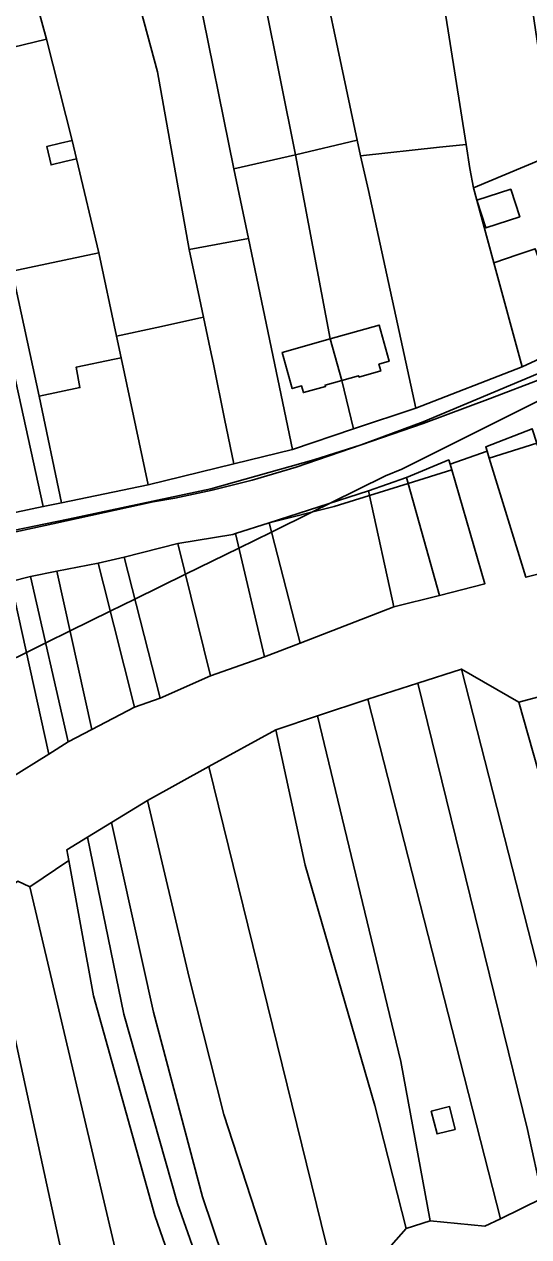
# Model space of a CAD drawing. Extents: x -502026 to -497664, y -1143484 to -1138019.
# Drawn here: x -499169.2 to -499060, y -1140585.2 to -1140322.7 of the extents above; entities that cross this region are included whole.
import ezdxf

# ---------------------------------------------------------------- set-up
doc = ezdxf.new("R2010")
doc.units = 0
for name, color, linetype in [('25', 7, 'Continuous'), ('37', 7, 'Continuous'), ('55', 7, 'Continuous'), ('62', 7, 'Continuous'), ('7', 7, 'Continuous')]:
    doc.layers.add(name, color=color, linetype=linetype)

msp = doc.modelspace()

# ---------------------------------------------------------------- linework, layer by layer
at = {"layer": '25'}
for points in [[(-499079.32, -1140312.24), (-499073.57, -1140348.73), (-499079.36, -1140349.35), (-499096.4, -1140351.2), (-499097.12, -1140347.78), (-499107.87, -1140296.98), (-499117.51, -1140253.28), (-499092.93, -1140247.66), (-499084.25, -1140285.9)], [(-499133.52, -1140371.47), (-499131.27, -1140382.02), (-499130.4, -1140386.1), (-499131.07, -1140386.25), (-499140.49, -1140388.33), (-499149.26, -1140390.27), (-499153.05, -1140372.17), (-499157.88, -1140351.83), (-499158.82, -1140347.87), (-499164.43, -1140325.93), (-499173.86, -1140291.43), (-499175.16, -1140286.65), (-499154.62, -1140280.35), (-499140.39, -1140332.99)], [(-499053.82, -1140350.52), (-499071.97, -1140358.11), (-499072.76, -1140353.92), (-499073.57, -1140348.73), (-499079.32, -1140312.24), (-499060.89, -1140307.77), (-499055.62, -1140343.89)], [(-499096.4, -1140351.2), (-499094.68, -1140358.72), (-499084.44, -1140405.81), (-499097.94, -1140410.32), (-499100.49, -1140399.82), (-499096.86, -1140398.8), (-499096.78, -1140399.09), (-499092.04, -1140397.76), (-499092.45, -1140396.31), (-499090.22, -1140395.68), (-499092.42, -1140387.85), (-499103.01, -1140390.83), (-499110.52, -1140351.02), (-499097.12, -1140347.78)], [(-499103.01, -1140390.83), (-499113.41, -1140393.75), (-499111.21, -1140401.58), (-499109.18, -1140401.01), (-499108.77, -1140402.46), (-499104.03, -1140401.13), (-499104.11, -1140400.84), (-499100.49, -1140399.82), (-499097.94, -1140410.32), (-499111.16, -1140414.8), (-499120.69, -1140369.09), (-499123.84, -1140354.02), (-499110.52, -1140351.02)], [(-499043.27, -1140388.5), (-499048.96, -1140391.13), (-499051.94, -1140382.41), (-499055.21, -1140372.83), (-499057.78, -1140373.71), (-499058.6, -1140371.33), (-499062.3, -1140372.58), (-499067.56, -1140374.35), (-499071.25, -1140360.81), (-499069.27, -1140366.81), (-499061.96, -1140364.39), (-499063.92, -1140358.44), (-499071.25, -1140360.81), (-499071.97, -1140358.11), (-499053.82, -1140350.52), (-499053.52, -1140350.39)], [(-499149.26, -1140390.27), (-499148.22, -1140394.89), (-499149.69, -1140395.2), (-499158.02, -1140396.95), (-499157.19, -1140401.38), (-499166.01, -1140403.23), (-499171.82, -1140376.2), (-499153.05, -1140372.17)], [(-499109.5, -1140456.67), (-499117.22, -1140459.66), (-499123.5, -1140432.96), (-499116.22, -1140430.62)], [(-499117.22, -1140459.66), (-499128.92, -1140463.74), (-499135.95, -1140435.12), (-499124.06, -1140433.14), (-499123.5, -1140432.96)], [(-499128.92, -1140463.74), (-499139.78, -1140468.59), (-499147.59, -1140438.06), (-499135.95, -1140435.12)], [(-499139.78, -1140468.59), (-499145.38, -1140470.51), (-499152.07, -1140443.88), (-499153.2, -1140439.37), (-499147.59, -1140438.06)], [(-499163.88, -1140480.68), (-499172.47, -1140486.08), (-499181.49, -1140445.74), (-499172.15, -1140443.33)], [(-499159.69, -1140478.05), (-499163.88, -1140480.68), (-499172.15, -1140443.33), (-499167.85, -1140442.22)], [(-499046.23, -1140577.07), (-499044.44, -1140577.08), (-499038.84, -1140582.85), (-499039.7, -1140583.71), (-499053.55, -1140597.58), (-499047.59, -1140603.5), (-499051.26, -1140607.19), (-499065.8, -1140602.64), (-499078.37, -1140605.55), (-499074.79, -1140603.26), (-499079.03, -1140596.64), (-499087.03, -1140601.69), (-499087.82, -1140600.44), (-499088.69, -1140601.02), (-499089.09, -1140596.91), (-499093.56, -1140591.31), (-499086.55, -1140583.39), (-499081.37, -1140581.73), (-499069.49, -1140582.91), (-499066.15, -1140581.28), (-499057.06, -1140576.83)]]:
    msp.add_lwpolyline(points, close=True, dxfattribs=at)
at = {"layer": '37'}
for points in [[(-499175.16, -1140286.65), (-499173.86, -1140291.43), (-499164.43, -1140325.93), (-499181.73, -1140330.12), (-499177.24, -1140351.2), (-499198.42, -1140279.37), (-499205.65, -1140254.74), (-499215.6, -1140225.13), (-499224.19, -1140180), (-499232.57, -1140135.07), (-499238.14, -1140092.65), (-499218.01, -1140079.54), (-499208.2, -1140152.9), (-499200.42, -1140191.86), (-499195.81, -1140212.12), (-499192.03, -1140228.73), (-499184.85, -1140253.13)], [(-499158.74, -1140204.46), (-499152.6, -1140234.63), (-499137.89, -1140288.27), (-499131.6, -1140315.82), (-499123.84, -1140354.02), (-499120.69, -1140369.09), (-499133.52, -1140371.47), (-499140.39, -1140332.99), (-499154.62, -1140280.35), (-499173.14, -1140201.88), (-499159.65, -1140199.23)], [(-499120.53, -1140300.96), (-499110.52, -1140351.02), (-499123.84, -1140354.02), (-499131.6, -1140315.82), (-499137.89, -1140288.27), (-499152.6, -1140234.63), (-499158.74, -1140204.46), (-499144.28, -1140202.15), (-499137.28, -1140236.05), (-499122.66, -1140290.29)], [(-499097.12, -1140347.78), (-499110.52, -1140351.02), (-499120.53, -1140300.96), (-499107.87, -1140296.98)], [(-499165.12, -1140427.13), (-499184.51, -1140431.25), (-499188.77, -1140411.97), (-499190.39, -1140404.65), (-499195.3, -1140382.48), (-499175.86, -1140378.3)]]:
    msp.add_lwpolyline(points, close=True, dxfattribs=at)
at = {"layer": '55'}
for points in [[(-498853.52, -1140311.81), (-498880.89, -1140323.48), (-498892.33, -1140328.39), (-498910.91, -1140336.37), (-498926.86, -1140343.22), (-498940.61, -1140349.15), (-498954.56, -1140355.18), (-498967.18, -1140360.61), (-498992.77, -1140371.69), (-498998.6, -1140374.15), (-499015.07, -1140381.24), (-499032.13, -1140388.58), (-499038.3, -1140391.31), (-499049.38, -1140396.17), (-499057, -1140399.37), (-499068.37, -1140403.72), (-499082.85, -1140409.13), (-499096.27, -1140413.77), (-499082.88, -1140408.77), (-499042.78, -1140391.97), (-499001.32, -1140374.03), (-498913.09, -1140336.11), (-498853.28, -1140310.32)], [(-499184.51, -1140431.25), (-499165.12, -1140427.13), (-499161.13, -1140426.28), (-499142.43, -1140422.43), (-499123.87, -1140417.86), (-499111.16, -1140414.8), (-499097.94, -1140410.32), (-499084.44, -1140405.81), (-499061.44, -1140396.85), (-499048.96, -1140391.13)], [(-499042.78, -1140391.97), (-499082.88, -1140408.77), (-499096.27, -1140413.77), (-499106.54, -1140417.03), (-499128.81, -1140423.26), (-499159.71, -1140429.84), (-499233.71, -1140445.05)], [(-499174.35, -1140433.3), (-499163.04, -1140430.88), (-499141.34, -1140426.07), (-499136.65, -1140425.28), (-499128.56, -1140423.54), (-499119.85, -1140421.4), (-499110.33, -1140418.57), (-499096.27, -1140413.77), (-499082.85, -1140409.13), (-499068.37, -1140403.72), (-499057, -1140399.37)], [(-499059.29, -1140410.28), (-499069.33, -1140414.16), (-499069.02, -1140415.15), (-499077.04, -1140417.92), (-499077.31, -1140417.03), (-499086.49, -1140420.79), (-499094.68, -1140423.69), (-499116.22, -1140430.62), (-499123.5, -1140432.96), (-499124.06, -1140433.14), (-499135.95, -1140435.12), (-499147.59, -1140438.06), (-499153.2, -1140439.37), (-499162.17, -1140441.11), (-499167.85, -1140442.22), (-499172.15, -1140443.33)], [(-499172.47, -1140486.08), (-499163.88, -1140480.68), (-499159.69, -1140478.05), (-499154.57, -1140475.35), (-499145.38, -1140470.51), (-499139.78, -1140468.59), (-499128.92, -1140463.74), (-499117.22, -1140459.66), (-499109.5, -1140456.67), (-499089.24, -1140448.82), (-499079.35, -1140446.36), (-499069.49, -1140443.83), (-499076.68, -1140419.16), (-499077.04, -1140417.92), (-499069.02, -1140415.15), (-499068.57, -1140416.62), (-499060.61, -1140442.4), (-499049.56, -1140439.55)], [(-499052.69, -1140466.93), (-499062.15, -1140469.42), (-499074.55, -1140462.3), (-499083.99, -1140465.33), (-499094.87, -1140468.82), (-499105.77, -1140472.44), (-499114.75, -1140475.43), (-499129.23, -1140483.41), (-499142.57, -1140490.76), (-499150.34, -1140495.5), (-499155.56, -1140498.69), (-499159.98, -1140501.39), (-499159.55, -1140503.7), (-499168.02, -1140509.43), (-499170.64, -1140508.17)]]:
    msp.add_lwpolyline(points, dxfattribs=at)
for points in [[(-499157.88, -1140351.83), (-499160.46, -1140352.45), (-499163.43, -1140353.15), (-499164.37, -1140349.19), (-499161.4, -1140348.49), (-499158.82, -1140347.87)], [(-499071.97, -1140358.11), (-499071.25, -1140360.81), (-499067.56, -1140374.35), (-499061.44, -1140396.85), (-499084.44, -1140405.81), (-499094.68, -1140358.72), (-499096.4, -1140351.2), (-499079.36, -1140349.35), (-499073.57, -1140348.73), (-499072.76, -1140353.92)], [(-499177.24, -1140351.2), (-499171.82, -1140376.2), (-499166.01, -1140403.23), (-499161.13, -1140426.28), (-499165.12, -1140427.13), (-499175.86, -1140378.3), (-499176.07, -1140377.34), (-499181.86, -1140350.58)], [(-499071.25, -1140360.81), (-499063.92, -1140358.44), (-499061.96, -1140364.39), (-499069.27, -1140366.81)], [(-499111.16, -1140414.8), (-499123.87, -1140417.86), (-499125.89, -1140408.11), (-499128.24, -1140396.29), (-499128.94, -1140392.94), (-499130.4, -1140386.1), (-499131.27, -1140382.02), (-499133.52, -1140371.47), (-499120.69, -1140369.09)], [(-499048.96, -1140391.13), (-499061.44, -1140396.85), (-499067.56, -1140374.35), (-499062.3, -1140372.58), (-499058.6, -1140371.33), (-499057.78, -1140373.71), (-499055.21, -1140372.83), (-499051.94, -1140382.41)], [(-499123.87, -1140417.86), (-499142.43, -1140422.43), (-499148.22, -1140394.89), (-499149.26, -1140390.27), (-499140.49, -1140388.33), (-499131.07, -1140386.25), (-499130.4, -1140386.1), (-499128.94, -1140392.94), (-499128.24, -1140396.29), (-499125.89, -1140408.11)], [(-499100.49, -1140399.82), (-499103.01, -1140390.83), (-499092.42, -1140387.85), (-499090.22, -1140395.68), (-499092.45, -1140396.31), (-499092.04, -1140397.76), (-499096.78, -1140399.09), (-499096.86, -1140398.8)], [(-499100.49, -1140399.82), (-499104.11, -1140400.84), (-499104.03, -1140401.13), (-499108.77, -1140402.46), (-499109.18, -1140401.01), (-499111.21, -1140401.58), (-499113.41, -1140393.75), (-499103.01, -1140390.83)], [(-499142.43, -1140422.43), (-499161.13, -1140426.28), (-499166.01, -1140403.23), (-499157.19, -1140401.38), (-499158.02, -1140396.95), (-499149.69, -1140395.2), (-499148.22, -1140394.89)], [(-499058.25, -1140413.39), (-499068.57, -1140416.62), (-499069.02, -1140415.15), (-499069.33, -1140414.16), (-499059.29, -1140410.28)], [(-499272.61, -1140456.46), (-499265.03, -1140453.58), (-499259.46, -1140451.53), (-499246.65, -1140448.02), (-499233.71, -1140445.05), (-499159.71, -1140429.84), (-499128.81, -1140423.26), (-499106.54, -1140417.03), (-499096.27, -1140413.77), (-499110.33, -1140418.57), (-499119.85, -1140421.4), (-499128.56, -1140423.54), (-499136.65, -1140425.28), (-499141.34, -1140426.07), (-499163.04, -1140430.88), (-499174.35, -1140433.3), (-499195.56, -1140437.73), (-499212.52, -1140441.1), (-499217.05, -1140442.04), (-499226.2, -1140444.09), (-499235.84, -1140446.23), (-499246.83, -1140448.68), (-499254.12, -1140450.73), (-499267.25, -1140454.8)], [(-499077.04, -1140417.92), (-499076.68, -1140419.16), (-499086.13, -1140422.11), (-499086.49, -1140420.79), (-499077.31, -1140417.03)], [(-499086.13, -1140422.11), (-499094.46, -1140424.71), (-499094.68, -1140423.69), (-499086.49, -1140420.79)], [(-499094.46, -1140424.71), (-499102.1, -1140427.1), (-499116.22, -1140430.62), (-499094.68, -1140423.69)], [(-499075.91, -1140561.92), (-499079.85, -1140562.9), (-499081.11, -1140558), (-499077.15, -1140556.98)]]:
    msp.add_lwpolyline(points, close=True, dxfattribs=at)
at = {"layer": '62'}
for points in [[(-499046.5, -1140398.5), (-499087.5, -1140419), (-499091, -1140420.5), (-499102.83, -1140426.31), (-499106.84, -1140428.28), (-499115.7, -1140432.63), (-499122.76, -1140436.1), (-499134.31, -1140441.78), (-499145.26, -1140447.15), (-499150.59, -1140449.77), (-499159.3, -1140454.05), (-499164.57, -1140456.64), (-499168.75, -1140458.69), (-499177.62, -1140463.05)], [(-499177.62, -1140463.05), (-499168.75, -1140458.69), (-499164.57, -1140456.64), (-499159.3, -1140454.05), (-499150.59, -1140449.77), (-499145.26, -1140447.15), (-499134.31, -1140441.78), (-499122.76, -1140436.1), (-499115.7, -1140432.63), (-499106.84, -1140428.28), (-499102.83, -1140426.31), (-499091, -1140420.5), (-499087.5, -1140419), (-499046.5, -1140398.5)]]:
    msp.add_lwpolyline(points, dxfattribs=at)
at = {"layer": '7'}
for points in [[(-499158.82, -1140347.87), (-499161.4, -1140348.49), (-499164.37, -1140349.19), (-499163.43, -1140353.15), (-499160.46, -1140352.45), (-499157.88, -1140351.83), (-499153.05, -1140372.17), (-499171.82, -1140376.2), (-499177.24, -1140351.2), (-499181.73, -1140330.12), (-499164.43, -1140325.93)], [(-499049.56, -1140439.55), (-499060.61, -1140442.4), (-499068.57, -1140416.62), (-499058.25, -1140413.39)], [(-499079.35, -1140446.36), (-499086.13, -1140422.11), (-499076.68, -1140419.16), (-499069.49, -1140443.83)], [(-499079.35, -1140446.36), (-499089.24, -1140448.82), (-499094.46, -1140424.71), (-499086.13, -1140422.11)], [(-499089.24, -1140448.82), (-499109.5, -1140456.67), (-499116.22, -1140430.62), (-499102.1, -1140427.1), (-499094.46, -1140424.71)], [(-499154.57, -1140475.35), (-499159.69, -1140478.05), (-499167.85, -1140442.22), (-499162.17, -1140441.11)], [(-499145.38, -1140470.51), (-499154.57, -1140475.35), (-499162.17, -1140441.11), (-499153.2, -1140439.37), (-499152.07, -1140443.88)], [(-499046.23, -1140577.07), (-499057.06, -1140576.83), (-499060.25, -1140561.96), (-499083.99, -1140465.33), (-499074.55, -1140462.3), (-499051.69, -1140551.86)], [(-499062.15, -1140469.42), (-499042.57, -1140538.58), (-499033.96, -1140577.16), (-499044.44, -1140577.08), (-499046.23, -1140577.07), (-499051.69, -1140551.86), (-499074.55, -1140462.3)], [(-499057.06, -1140576.83), (-499066.15, -1140581.28), (-499094.87, -1140468.82), (-499083.99, -1140465.33), (-499060.25, -1140561.96)], [(-499018.49, -1140571.57), (-499024.65, -1140576.94), (-499033.96, -1140577.16), (-499042.57, -1140538.58), (-499062.15, -1140469.42), (-499052.69, -1140466.93), (-499034.18, -1140528.15)], [(-499066.15, -1140581.28), (-499069.49, -1140582.91), (-499081.37, -1140581.73), (-499087.72, -1140547.21), (-499105.77, -1140472.44), (-499094.87, -1140468.82)], [(-499081.37, -1140581.73), (-499086.55, -1140583.39), (-499093.32, -1140556.79), (-499108.4, -1140504.75), (-499114.75, -1140475.43), (-499105.77, -1140472.44), (-499087.72, -1140547.21)], [(-499086.55, -1140583.39), (-499093.56, -1140591.31), (-499092.59, -1140598.62), (-499100.72, -1140599.59), (-499129.23, -1140483.41), (-499114.75, -1140475.43), (-499108.4, -1140504.75), (-499093.32, -1140556.79)], [(-499100.72, -1140599.59), (-499105.73, -1140600.19), (-499109.46, -1140609.52), (-499125.99, -1140558.72), (-499133.51, -1140529.07), (-499142.57, -1140490.76), (-499129.23, -1140483.41)], [(-499109.46, -1140609.52), (-499117.43, -1140615.72), (-499130.6, -1140576.56), (-499141.21, -1140536.53), (-499150.34, -1140495.5), (-499142.57, -1140490.76), (-499133.51, -1140529.07), (-499125.99, -1140558.72)], [(-499117.43, -1140615.72), (-499121.6, -1140618.96), (-499136.08, -1140577.94), (-499147.66, -1140536.99), (-499155.56, -1140498.69), (-499150.34, -1140495.5), (-499141.21, -1140536.53), (-499130.6, -1140576.56)], [(-499121.6, -1140618.96), (-499126.34, -1140622.65), (-499140.99, -1140580.59), (-499154.21, -1140533), (-499159.55, -1140503.7), (-499159.98, -1140501.39), (-499155.56, -1140498.69), (-499147.66, -1140536.99), (-499136.08, -1140577.94)], [(-499126.34, -1140622.65), (-499136.68, -1140630.69), (-499144.8, -1140608), (-499168.02, -1140509.43), (-499159.55, -1140503.7), (-499154.21, -1140533), (-499140.99, -1140580.59)], [(-499168.02, -1140509.43), (-499144.8, -1140608), (-499136.68, -1140630.69), (-499148.34, -1140639.76), (-499157.71, -1140604.5), (-499177.54, -1140513.37), (-499170.64, -1140508.17)], [(-499148.34, -1140639.76), (-499158.84, -1140656.08), (-499170.88, -1140608.2), (-499189.52, -1140522.4), (-499177.54, -1140513.37), (-499157.71, -1140604.5)], [(-499075.91, -1140561.92), (-499077.15, -1140556.98), (-499081.11, -1140558), (-499079.85, -1140562.9)]]:
    msp.add_lwpolyline(points, close=True, dxfattribs=at)

doc.saveas('drawing.dxf')
